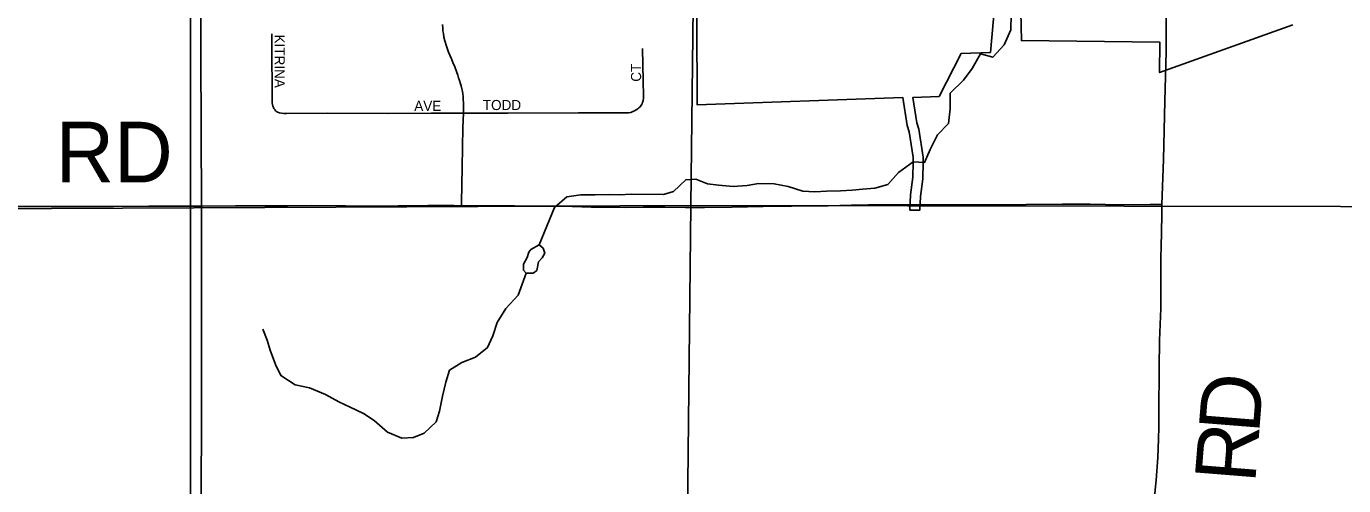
# Model space of a CAD drawing. Extents: x 0 to 680, y 0 to 440.
# Drawn here: x 496.37 to 518.1, y 201.53 to 209.11 of the extents above; entities that cross this region are included whole.
import ezdxf

# ---------------------------------------------------------------- set-up
doc = ezdxf.new("R2010")
doc.units = 0
for name, color, linetype in [('GM_X_Corporation', 7, 'Continuous'), ('GM_X_County_Road', 7, 'Continuous'), ('GM_X_County_Road_Text', 7, 'Continuous'), ('GM_X_Interstate_Route', 7, 'Continuous'), ('GM_X_Minor_Lake', 7, 'Continuous'), ('GM_X_Minor_River', 7, 'Continuous'), ('GM_X_Section', 7, 'Continuous'), ('GM_X_Township_Road', 7, 'Continuous'), ('GM_X_Township_Road_Text', 7, 'Continuous'), ('GM_X_Township_Subdivision', 7, 'Continuous'), ('GM_X_Township_Subdivision_Text', 7, 'Continuous'), ('SH_Text', 7, 'Continuous')]:
    doc.layers.add(name, color=color, linetype=linetype)

msp = doc.modelspace()

# ---------------------------------------------------------------- linework, layer by layer
at = {"layer": 'GM_X_Corporation'}
for points in [[(512.375, 209.792), (512.277, 208.678), (511.794, 208.662), (511.43, 207.948), (510.996, 207.933), (511.063, 207.514), (511.094, 207.412), (511.168, 206.947), (511.169, 206.86), (511.16, 206.593), (511.124, 206.302), (511.114, 206.075), (510.947, 206.075), (510.958, 206.326), (510.994, 206.618), (511.002, 206.858), (511.001, 206.948), (510.934, 207.367), (510.903, 207.469), (510.83, 207.934), (507.436, 207.815), (507.422, 212.041)], [(517.269, 209.135), (515.068, 208.344), (515.074, 208.845), (512.788, 208.873), (512.756, 210.304)]]:
    msp.add_lwpolyline(points, dxfattribs=at)
at = {"layer": 'GM_X_County_Road'}
for points in [[(515.107, 206.166), (515.133, 206.911), (515.156, 207.875), (515.176, 208.688), (515.178, 209.315), (515.178, 209.319)], [(514.549, 196.478), (514.559, 196.582), (514.621, 197.192), (514.692, 197.922), (514.738, 198.445), (514.806, 199.143), (514.868, 199.862), (514.926, 200.594), (514.986, 201.347), (515.009, 201.619), (515.037, 201.99), (515.05, 202.291), (515.055, 202.49), (515.058, 202.709), (515.058, 202.928), (515.062, 203.278), (515.063, 203.475), (515.068, 203.924), (515.086, 204.449), (515.088, 204.776), (515.089, 205.313), (515.093, 205.455), (515.106, 205.992), (515.107, 206.166)]]:
    msp.add_lwpolyline(points, dxfattribs=at)
at = {"layer": 'GM_X_Interstate_Route'}
for points in [[(499.088, 188.389), (499.084, 188.706), (499.088, 194.443), (499.084, 196.179), (499.083, 197.249), (499.085, 199.404), (499.077, 202.144), (499.077, 206.01), (499.077, 206.141), (499.077, 209.58), (499.077, 212.91), (499.079, 215.02), (499.079, 215.047), (499.069, 215.911), (499.068, 216.82), (499.071, 218.995), (499.074, 221.303), (499.067, 225.241)], [(499.261, 188.387), (499.264, 190.92), (499.261, 194.973), (499.258, 196.211), (499.251, 199.274), (499.262, 202.93), (499.261, 205.838), (499.26, 206.142), (499.251, 208.646), (499.251, 213.185), (499.251, 215.041), (499.251, 215.048)]]:
    msp.add_lwpolyline(points, dxfattribs=at)
at = {"layer": 'GM_X_Minor_Lake'}
for points in [[(504.831, 205.501), (504.696, 205.422), (504.662, 205.382), (504.635, 205.295), (504.573, 205.182), (504.572, 205.082), (504.618, 205.035)], [(504.618, 205.035), (504.665, 205.034), (504.732, 205.033), (504.792, 205.079), (504.821, 205.22), (504.882, 205.286), (504.923, 205.366), (504.897, 205.446), (504.831, 205.501)]]:
    msp.add_lwpolyline(points, dxfattribs=at)
at = {"layer": 'GM_X_Minor_River'}
for points in [[(512.617, 209.303), (512.614, 209.048), (512.504, 208.802), (512.314, 208.597), (512.114, 208.653), (511.978, 208.413), (511.835, 208.221), (511.612, 208.003), (511.615, 207.748), (511.586, 207.507), (511.403, 207.315), (511.28, 207.076), (511.19, 206.863), (511.003, 206.872), (510.76, 206.694), (510.584, 206.495), (510.37, 206.438), (510.169, 206.42), (509.995, 206.402), (509.801, 206.391), (509.574, 206.387), (509.38, 206.376), (509.179, 206.385), (508.94, 206.462), (508.706, 206.511), (508.452, 206.514), (508.265, 206.483), (508.031, 206.466), (507.79, 206.489), (507.61, 206.511), (507.417, 206.587), (507.25, 206.576), (507.047, 206.384), (506.88, 206.333), (506.352, 206.339), (506.151, 206.328), (505.984, 206.33), (505.757, 206.326), (505.516, 206.329)], [(505.516, 206.329), (505.288, 206.292), (505.086, 206.12), (504.831, 205.501)], [(504.618, 205.035), (504.487, 204.668), (504.283, 204.449), (504.14, 204.217), (504.064, 203.997), (503.981, 203.804), (503.779, 203.645), (503.557, 203.561), (503.349, 203.43), (503.293, 203.236), (503.237, 203.003), (503.187, 202.755), (503.131, 202.582), (502.935, 202.39), (502.76, 202.319), (502.566, 202.308), (502.327, 202.411), (502.109, 202.601), (501.93, 202.717), (501.71, 202.82), (501.524, 202.91), (501.305, 203.033), (501.039, 203.143), (500.806, 203.193), (500.567, 203.343), (500.483, 203.525), (500.392, 203.76), (500.341, 203.928), (500.269, 204.11)]]:
    msp.add_lwpolyline(points, dxfattribs=at)
at = {"layer": 'GM_X_Section'}
for points in [[(490.027, 223.974), (507.54, 223.893), (507.335, 206.149), (489.752, 206.071)], [(507.54, 223.893), (525.24, 223.822), (525.203, 206.122), (507.335, 206.149)], [(489.752, 206.071), (507.335, 206.149), (507.142, 188.331), (489.549, 188.427)], [(507.335, 206.149), (525.203, 206.122), (524.801, 188.232), (507.142, 188.331)]]:
    msp.add_lwpolyline(points, close=True, dxfattribs=at)
at = {"layer": 'GM_X_Township_Road'}
for points in [[(495.502, 206.133), (495.738, 206.133), (496.078, 206.136), (496.767, 206.132), (497.808, 206.133), (498.388, 206.138), (498.705, 206.14), (499.077, 206.141), (499.198, 206.141), (499.26, 206.142), (499.822, 206.145), (500.271, 206.145), (500.293, 206.145), (500.676, 206.147), (501.069, 206.152), (501.507, 206.145), (501.638, 206.145), (501.879, 206.139), (502.294, 206.139), (502.502, 206.143), (502.862, 206.146), (502.992, 206.15), (503.176, 206.153), (503.215, 206.152)], [(503.215, 206.152), (503.428, 206.15), (503.549, 206.148)], [(503.549, 206.148), (503.712, 206.145), (504.085, 206.143), (504.424, 206.147), (504.99, 206.142), (505.22, 206.138), (505.69, 206.126), (506.248, 206.12), (506.554, 206.125), (506.904, 206.123), (507.243, 206.118), (507.558, 206.12), (508.011, 206.125), (508.527, 206.135), (508.843, 206.141), (508.997, 206.141), (509.599, 206.147), (509.982, 206.158), (510.266, 206.162), (510.66, 206.162), (511.032, 206.164)], [(511.032, 206.164), (511.2, 206.164)], [(511.2, 206.164), (511.216, 206.164), (511.708, 206.164), (512.517, 206.161), (512.867, 206.165), (513.468, 206.174), (513.916, 206.173), (514.178, 206.169), (514.637, 206.162), (514.911, 206.167), (515.107, 206.166)]]:
    msp.add_lwpolyline(points, dxfattribs=at)
at = {"layer": 'GM_X_Township_Subdivision'}
for points in [[(503.581, 207.675), (503.582, 207.739), (503.584, 207.796), (503.582, 207.848), (503.579, 207.903), (503.576, 207.948), (503.572, 207.992), (503.565, 208.035), (503.556, 208.074), (503.543, 208.125), (503.533, 208.16), (503.517, 208.212), (503.502, 208.258), (503.488, 208.302), (503.466, 208.362), (503.437, 208.438), (503.405, 208.513), (503.382, 208.57), (503.358, 208.632), (503.337, 208.684), (503.302, 208.783), (503.276, 208.87), (503.26, 208.927), (503.25, 208.989), (503.242, 209.035), (503.24, 209.079), (503.237, 209.137)], [(500.418, 208.982), (500.42, 208.572), (500.424, 208.143), (500.425, 207.888), (500.428, 207.843), (500.431, 207.816), (500.436, 207.791), (500.445, 207.771), (500.455, 207.752), (500.467, 207.734), (500.483, 207.716), (500.496, 207.704), (500.512, 207.694), (500.528, 207.685), (500.545, 207.679), (500.581, 207.673), (500.618, 207.669), (500.664, 207.668), (501.339, 207.673), (502.33, 207.671), (503.048, 207.675), (503.581, 207.675)], [(503.581, 207.675), (504.314, 207.674), (505.479, 207.678), (506.244, 207.679), (506.274, 207.679), (506.303, 207.68), (506.342, 207.688), (506.379, 207.701), (506.402, 207.712), (506.432, 207.73), (506.458, 207.747), (506.477, 207.763), (506.497, 207.782), (506.516, 207.805), (506.529, 207.828), (506.538, 207.851), (506.545, 207.883), (506.55, 207.918), (506.551, 207.957), (506.545, 208.211), (506.537, 208.741)], [(503.549, 206.148), (503.55, 206.202), (503.56, 206.779), (503.573, 207.441), (503.581, 207.675)]]:
    msp.add_lwpolyline(points, dxfattribs=at)
at = {"layer": 'SH_Text'}
for centre, radius, start, end in [((472.858, 186.485), 26.419, 3.9276, 88.6782), ((472.121, 179.713), 28.42, 17.5748, 87.2847)]:
    msp.add_arc(centre, radius, start, end, dxfattribs=at)

# ---------------------------------------------------------------- texts
at = {"layer": 'GM_X_County_Road_Text'}
for s, rotation, p in [('D', 85.4224, (516.709, 202.375)), ('R', 85.4169, (516.644, 201.555))]:
    msp.add_text(s, height=1.001, rotation=rotation, dxfattribs=at).set_placement(p)
at = {"layer": 'GM_X_Township_Road_Text'}
msp.add_text('RD', height=1.0014, rotation=0, dxfattribs=at).set_placement((496.851, 206.532))
at = {"layer": 'GM_X_Township_Subdivision_Text'}
for s, rotation, p in [('KITRINA', 270, (500.466, 208.973)), ('CT', 90, (506.513, 208.194)), ('AVE', 0, (502.77, 207.712)), ('TODD', 0, (503.901, 207.726))]:
    msp.add_text(s, height=0.1669, rotation=rotation, dxfattribs=at).set_placement(p)

doc.saveas('drawing.dxf')
